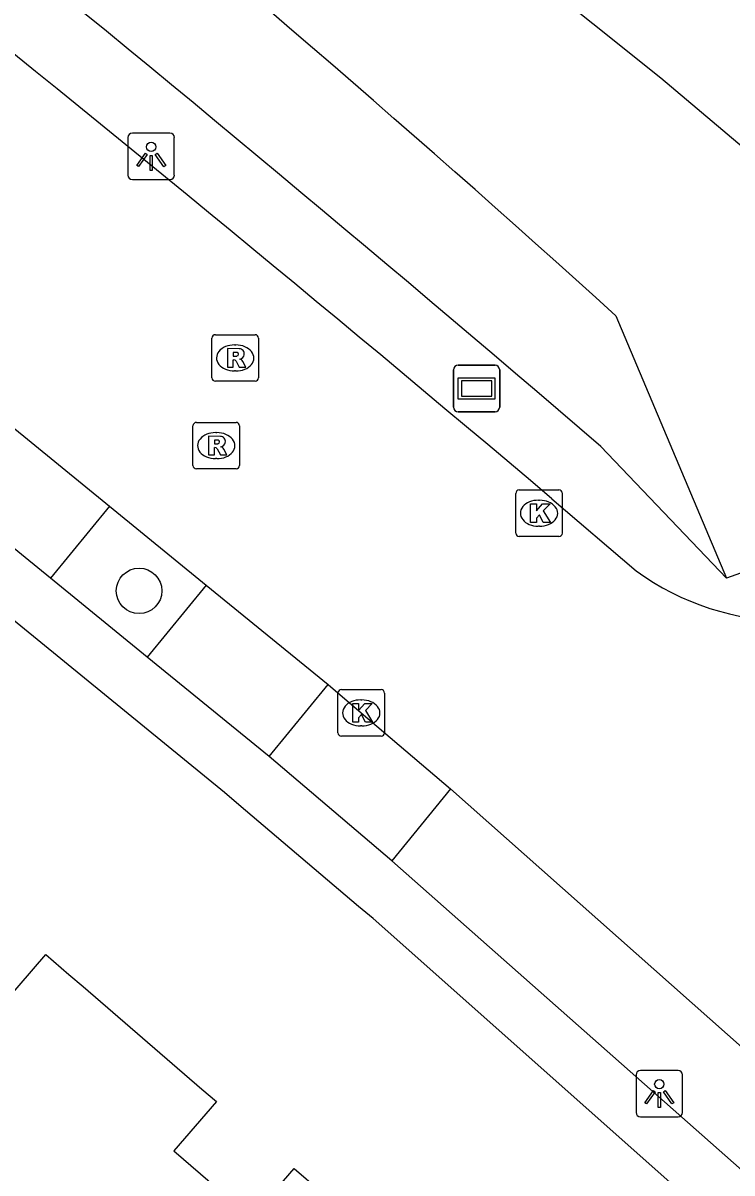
# Model space of a CAD drawing. Extents: x 160457 to 162082, y 388340 to 389736.
# Drawn here: x 160912.1 to 160927.33, y 389383.23 to 389407.94 of the extents above; entities that cross this region are included whole.
import ezdxf

# ---------------------------------------------------------------- set-up
doc = ezdxf.new("R2010")
doc.units = 0
for name, color, linetype in [('IMGEO_Boom', 7, 'Continuous'), ('IMGEO_Groenvoorziening', 7, 'Continuous'), ('IMGEO_Kolk', 7, 'Continuous'), ('IMGEO_Lichtpunt', 7, 'Continuous'), ('IMGEO_Pand', 7, 'Continuous'), ('IMGEO_Parkeervlak_open', 7, 'Continuous'), ('IMGEO_Rijbaan_lokaal_gesloten', 7, 'Continuous'), ('IMGEO_Rioolput', 7, 'Continuous'), ('IMGEO_Straatnaambord', 7, 'Continuous'), ('IMGEO_Voetpad_open', 7, 'Continuous'), ('IMGEO_Waterloop', 7, 'Continuous')]:
    doc.layers.add(name, color=color, linetype=linetype)

msp = doc.modelspace()

# ---------------------------------------------------------------- linework, layer by layer
at = {"layer": 'IMGEO_Boom'}
msp.add_circle((160914.59, 389395.736), 0.489, dxfattribs=at)
at = {"layer": 'IMGEO_Groenvoorziening'}
for points in [[(160924.831, 389401.65), (160927.211, 389396.01)], [(160927.211, 389396.01), (160924.508, 389398.84)], [(160929.809, 389396.941), (160927.211, 389396.01)]]:
    msp.add_lwpolyline(points, dxfattribs=at)
for centre, radius, start, end in [((160705.38, 389159.905), 326.495, 47.76755, 54.28031), ((160525.127, 388934.238), 612.667, 49.317028, 52.927026)]:
    msp.add_arc(centre, radius, start, end, dxfattribs=at)
at = {"layer": 'IMGEO_Kolk'}
for p, q in [((160922.755, 389397.905), (160923.607, 389397.905)), ((160922.68, 389396.979), (160922.68, 389397.831)), ((160923.168, 389397.685), (160923.193, 389397.685)), ((160923.681, 389397.831), (160923.681, 389396.979)), ((160923.191, 389397.125), (160923.166, 389397.125)), ((160923.607, 389396.905), (160922.755, 389396.905)), ((160918.862, 389392.688), (160918.862, 389393.54)), ((160918.937, 389393.614), (160919.789, 389393.614)), ((160919.863, 389393.54), (160919.863, 389392.688)), ((160919.35, 389393.394), (160919.375, 389393.394)), ((160919.373, 389392.834), (160919.348, 389392.834)), ((160919.789, 389392.614), (160918.937, 389392.614))]:
    msp.add_line(p, q, dxfattribs=at)
for points in [[(160922.755, 389397.905), (160923.607, 389397.905)], [(160922.68, 389396.979), (160922.68, 389397.831)], [(160923.001, 389397.605), (160923.124, 389397.605), (160923.124, 389397.454), (160923.254, 389397.605), (160923.418, 389397.605), (160923.272, 389397.454), (160923.425, 389397.205), (160923.273, 389397.205), (160923.188, 389397.369), (160923.124, 389397.302), (160923.124, 389397.205), (160923.001, 389397.205), (160923.001, 389397.605)], [(160923.681, 389397.831), (160923.681, 389396.979)], [(160923.607, 389396.905), (160922.755, 389396.905)], [(160918.862, 389392.688), (160918.862, 389393.54)], [(160918.937, 389393.614), (160919.789, 389393.614)], [(160919.863, 389393.54), (160919.863, 389392.688)], [(160919.183, 389393.314), (160919.306, 389393.314), (160919.306, 389393.163), (160919.436, 389393.314), (160919.6, 389393.314), (160919.454, 389393.163), (160919.607, 389392.914), (160919.455, 389392.914), (160919.37, 389393.078), (160919.306, 389393.011), (160919.306, 389392.914), (160919.183, 389392.914), (160919.183, 389393.314)], [(160919.789, 389392.614), (160918.937, 389392.614)]]:
    msp.add_lwpolyline(points, dxfattribs=at)
for centre, start, end in [((160922.757, 389397.829), 91.552, 178.448), ((160922.757, 389397.829), 91.552, 178.448), ((160923.605, 389397.829), 1.552, 88.448), ((160923.605, 389397.829), 1.552, 88.448), ((160922.757, 389396.981), 181.552, 268.448), ((160922.757, 389396.981), 181.552, 268.448), ((160923.605, 389396.981), 271.552, 358.448), ((160923.605, 389396.981), 271.552, 358.448), ((160918.939, 389393.538), 91.552, 178.448), ((160918.939, 389393.538), 91.552, 178.448), ((160919.787, 389393.538), 1.552, 88.448), ((160919.787, 389393.538), 1.552, 88.448), ((160918.939, 389392.69), 181.552, 268.448), ((160918.939, 389392.69), 181.552, 268.448), ((160919.787, 389392.69), 271.552, 358.448), ((160919.787, 389392.69), 271.552, 358.448)]:
    msp.add_arc(centre, 0.0765, start, end, dxfattribs=at)
for centre, major_axis, ratio, start_param, end_param in [((160923.167, 389397.405), (-0.387, 0.002), 0.722429, 4.712389, 7.853982), ((160923.192, 389397.405), (-0.39, 0.002), 0.717154, 1.570796, 4.712389), ((160919.349, 389393.114), (-0.387, 0.002), 0.722429, 4.712389, 7.853982), ((160919.374, 389393.114), (-0.39, 0.002), 0.717154, 1.570796, 4.712389)]:
    msp.add_ellipse(centre, major_axis=major_axis, ratio=ratio, start_param=start_param, end_param=end_param, dxfattribs=at)
at = {"layer": 'IMGEO_Lichtpunt'}
for p, q in [((160915.253, 389405.575), (160914.445, 389405.575)), ((160915.253, 389405.575), (160914.445, 389405.575)), ((160914.351, 389405.48), (160914.351, 389404.673)), ((160914.351, 389405.48), (160914.351, 389404.673)), ((160915.347, 389404.673), (160915.347, 389405.48)), ((160915.347, 389404.673), (160915.347, 389405.48)), ((160914.445, 389404.579), (160915.253, 389404.579)), ((160914.445, 389404.579), (160915.253, 389404.579)), ((160925.265, 389385.337), (160925.265, 389384.53)), ((160925.265, 389385.337), (160925.265, 389384.53)), ((160926.167, 389385.432), (160925.359, 389385.432)), ((160926.167, 389385.432), (160925.359, 389385.432)), ((160926.261, 389384.53), (160926.261, 389385.337)), ((160926.261, 389384.53), (160926.261, 389385.337)), ((160925.359, 389384.436), (160926.167, 389384.436)), ((160925.359, 389384.436), (160926.167, 389384.436))]:
    msp.add_line(p, q, dxfattribs=at)
for points in [[(160914.725, 389405.144), (160914.764, 389405.116), (160914.576, 389404.854), (160914.538, 389404.881), (160914.725, 389405.144)], [(160914.827, 389405.096), (160914.874, 389405.096), (160914.874, 389404.774), (160914.827, 389404.774), (160914.827, 389405.096)], [(160914.937, 389405.116), (160914.975, 389405.143), (160915.162, 389404.881), (160915.123, 389404.853), (160914.937, 389405.116)], [(160925.639, 389385.001), (160925.678, 389384.973), (160925.49, 389384.711), (160925.452, 389384.738), (160925.639, 389385.001)], [(160925.851, 389384.973), (160925.889, 389385), (160926.076, 389384.738), (160926.037, 389384.71), (160925.851, 389384.973)], [(160925.741, 389384.953), (160925.788, 389384.953), (160925.788, 389384.631), (160925.741, 389384.631), (160925.741, 389384.953)]]:
    msp.add_lwpolyline(points, dxfattribs=at)
for centre in [(160914.85, 389405.278), (160925.764, 389385.135)]:
    msp.add_circle(centre, 0.0994, dxfattribs=at)
for centre, start, end in [((160914.445, 389405.48), 90, 180), ((160914.445, 389405.48), 90, 180), ((160915.253, 389405.48), 0, 90), ((160915.253, 389405.48), 0, 90), ((160914.445, 389404.673), 180, 270), ((160914.445, 389404.673), 180, 270), ((160915.253, 389404.673), 270, 0), ((160915.253, 389404.673), 270, 360), ((160925.359, 389385.337), 90, 180), ((160925.359, 389385.337), 90, 180), ((160926.167, 389385.337), 0, 90), ((160926.167, 389385.337), 0, 90), ((160925.359, 389384.53), 180, 270), ((160925.359, 389384.53), 180, 270), ((160926.167, 389384.53), 270, 0), ((160926.167, 389384.53), 270, 360)]:
    msp.add_arc(centre, 0.0946, start, end, dxfattribs=at)
at = {"layer": 'IMGEO_Pand'}
msp.add_lwpolyline([(160901.19, 389374.69), (160909.324, 389384.136), (160912.586, 389387.924), (160913.083, 389387.495), (160913.388, 389387.232), (160915.94, 389385.031), (160916.252, 389384.762), (160915.337, 389383.701), (160917.004, 389382.264), (160917.919, 389383.324), (160921.312, 389380.397), (160917.461, 389375.925), (160917.718, 389375.704), (160915.4, 389373.012), (160915.927, 389372.558), (160912.666, 389368.769), (160910.707, 389366.495), (160901.19, 389374.69)], dxfattribs=at)
at = {"layer": 'IMGEO_Parkeervlak_open'}
msp.add_lwpolyline([(160913.953, 389397.56), (160912.686, 389396.007)], dxfattribs=at)
at = {"layer": 'IMGEO_Rijbaan_lokaal_gesloten'}
for points in [[(160904.952, 389404.907), (160905.102, 389404.783), (160913.953, 389397.56)], [(160923.454, 389397.718), (160925.271, 389396.166)], [(160913.953, 389397.56), (160916.034, 389395.861)], [(160916.034, 389395.861), (160918.649, 389393.727)], [(160918.649, 389393.727), (160919.362, 389393.113), (160921.28, 389391.481)], [(160921.28, 389391.481), (160931.221, 389382.666)]]:
    msp.add_lwpolyline(points, dxfattribs=at)
for centre, radius, start, end in [((160493.841, 388890.255), 664.896, 49.749043, 53.057672), ((160928.574, 389400.688), 5.6, 233.851, 270.2124)]:
    msp.add_arc(centre, radius, start, end, dxfattribs=at)
at = {"layer": 'IMGEO_Rioolput'}
for p, q in [((160916.153, 389400.316), (160916.153, 389401.168)), ((160916.228, 389401.242), (160917.08, 389401.242)), ((160917.154, 389401.168), (160917.154, 389400.316)), ((160916.641, 389401.022), (160916.666, 389401.022)), ((160916.664, 389400.462), (160916.639, 389400.462)), ((160917.08, 389400.242), (160916.228, 389400.242)), ((160915.822, 389399.358), (160916.674, 389399.358)), ((160915.747, 389398.432), (160915.747, 389399.284)), ((160916.235, 389399.138), (160916.26, 389399.138)), ((160916.748, 389399.284), (160916.748, 389398.432)), ((160916.674, 389398.358), (160915.822, 389398.358)), ((160916.258, 389398.578), (160916.233, 389398.578))]:
    msp.add_line(p, q, dxfattribs=at)
for points in [[(160916.153, 389400.316), (160916.153, 389401.168)], [(160916.228, 389401.242), (160917.08, 389401.242)], [(160917.154, 389401.168), (160917.154, 389400.316)], [(160916.742, 389400.94), (160916.49, 389400.942), (160916.49, 389400.542)], [(160916.668, 389400.861), (160916.614, 389400.861), (160916.614, 389400.78)], [(160916.49, 389400.542), (160916.614, 389400.542), (160916.614, 389400.704), (160916.625, 389400.704)], [(160916.614, 389400.78), (160916.666, 389400.78)], [(160916.672, 389400.675), (160916.743, 389400.542), (160916.883, 389400.542), (160916.818, 389400.668)], [(160917.08, 389400.242), (160916.228, 389400.242)], [(160915.822, 389399.358), (160916.674, 389399.358)], [(160915.747, 389398.432), (160915.747, 389399.284)], [(160916.748, 389399.284), (160916.748, 389398.432)], [(160916.336, 389399.056), (160916.084, 389399.058), (160916.084, 389398.658)], [(160916.262, 389398.977), (160916.208, 389398.977), (160916.208, 389398.896)], [(160916.208, 389398.896), (160916.26, 389398.896)], [(160916.084, 389398.658), (160916.208, 389398.658), (160916.208, 389398.82), (160916.219, 389398.82)], [(160916.266, 389398.791), (160916.337, 389398.658), (160916.477, 389398.658), (160916.412, 389398.784)], [(160916.674, 389398.358), (160915.822, 389398.358)]]:
    msp.add_lwpolyline(points, dxfattribs=at)
for centre, radius, start, end in [((160916.23, 389401.166), 0.0765, 91.552, 178.448), ((160916.23, 389401.166), 0.0765, 91.552, 178.448), ((160917.078, 389401.166), 0.0765, 1.552, 88.448), ((160917.078, 389401.166), 0.0765, 1.552, 88.448), ((160916.674, 389400.765), 0.0964, 77.0061, 93.1865), ((160916.688, 389400.822), 0.0378, 276.6634, 79.6772), ((160916.741, 389400.83), 0.109, 350.3612, 89.416), ((160916.739, 389400.83), 0.112, 277.5842, 350.9817), ((160916.624, 389400.651), 0.0533, 26.0293, 88.6989), ((160916.65, 389400.969), 0.19, 274.7715, 282.9687), ((160916.723, 389400.615), 0.108, 29.5134, 73.7905), ((160916.23, 389400.318), 0.0765, 181.552, 268.448), ((160916.23, 389400.318), 0.0765, 181.552, 268.448), ((160917.078, 389400.318), 0.0765, 271.552, 358.448), ((160917.078, 389400.318), 0.0765, 271.552, 358.448), ((160915.824, 389399.282), 0.0765, 91.552, 178.448), ((160915.824, 389399.282), 0.0765, 91.552, 178.448), ((160916.672, 389399.282), 0.0765, 1.552, 88.448), ((160916.672, 389399.282), 0.0765, 1.552, 88.448), ((160916.244, 389399.085), 0.19, 274.7715, 282.9687), ((160916.268, 389398.881), 0.0964, 77.0061, 93.1865), ((160916.282, 389398.938), 0.0378, 276.6634, 79.6772), ((160916.335, 389398.946), 0.109, 350.3612, 89.416), ((160916.333, 389398.946), 0.112, 277.5842, 350.9817), ((160916.317, 389398.731), 0.108, 29.5134, 73.7905), ((160916.218, 389398.767), 0.0533, 26.0293, 88.6989), ((160915.824, 389398.434), 0.0765, 181.552, 268.448), ((160915.824, 389398.434), 0.0765, 181.552, 268.448), ((160916.672, 389398.434), 0.0765, 271.552, 358.448), ((160916.672, 389398.434), 0.0765, 271.552, 358.448)]:
    msp.add_arc(centre, radius, start, end, dxfattribs=at)
for centre, major_axis, ratio, start_param, end_param in [((160916.64, 389400.742), (-0.387, 0.002), 0.722429, 4.712389, 7.853982), ((160916.665, 389400.742), (-0.39, 0.002), 0.717154, 1.570796, 4.712389), ((160916.234, 389398.858), (-0.387, 0.002), 0.722429, 4.712389, 7.853982), ((160916.259, 389398.858), (-0.39, 0.002), 0.717154, 1.570796, 4.712389)]:
    msp.add_ellipse(centre, major_axis=major_axis, ratio=ratio, start_param=start_param, end_param=end_param, dxfattribs=at)
at = {"layer": 'IMGEO_Straatnaambord'}
for p, q in [((160921.446, 389400.586), (160922.236, 389400.586)), ((160922.236, 389400.586), (160921.446, 389400.586)), ((160921.346, 389399.686), (160921.346, 389400.486)), ((160921.346, 389400.486), (160921.346, 389399.686)), ((160922.336, 389400.486), (160922.336, 389399.686)), ((160922.336, 389399.686), (160922.336, 389400.486)), ((160922.236, 389399.586), (160921.446, 389399.586)), ((160921.446, 389399.586), (160922.236, 389399.586))]:
    msp.add_line(p, q, dxfattribs=at)
for points in [[(160921.447, 389400.318), (160922.235, 389400.318), (160922.235, 389399.854), (160921.447, 389399.854), (160921.447, 389400.318)], [(160921.512, 389400.253), (160921.512, 389399.919), (160922.17, 389399.919), (160922.17, 389400.253), (160921.512, 389400.253)]]:
    msp.add_lwpolyline(points, dxfattribs=at)
for centre, start, end in [((160921.446, 389400.486), 90, 180), ((160921.446, 389400.486), 90, 180), ((160922.236, 389400.486), 0, 90), ((160922.236, 389400.486), 360, 90), ((160921.446, 389399.686), 180, 270), ((160921.446, 389399.686), 180, 270), ((160922.236, 389399.686), 270, 0), ((160922.236, 389399.686), 270, 0)]:
    msp.add_arc(centre, 0.1, start, end, dxfattribs=at)
at = {"layer": 'IMGEO_Voetpad_open'}
for points in [[(160969.702, 389340.704), (160959.946, 389350.862), (160956.46, 389354.428), (160954.588, 389356.272), (160945.889, 389364.839), (160942.5, 389368.028), (160934.163, 389375.661), (160931.567, 389378.005), (160929.083, 389380.277), (160919.616, 389388.693), (160919.306, 389388.956), (160916.732, 389391.139), (160916.422, 389391.402), (160902.939, 389402.414), (160900.122, 389404.641)], [(160912.686, 389396.007), (160903.692, 389403.348)], [(160914.767, 389394.309), (160912.686, 389396.007)], [(160916.034, 389395.861), (160914.767, 389394.309)], [(160917.382, 389392.174), (160914.767, 389394.309)], [(160917.382, 389392.174), (160918.649, 389393.727)], [(160920.022, 389389.932), (160917.382, 389392.174)], [(160921.28, 389391.481), (160920.022, 389389.932)], [(160929.889, 389381.207), (160920.022, 389389.932)]]:
    msp.add_lwpolyline(points, dxfattribs=at)
at = {"layer": 'IMGEO_Waterloop'}
msp.add_lwpolyline([(160890.686, 389433.888), (160915.502, 389415), (160925.796, 389406.76), (160933.197, 389400.514)], dxfattribs=at)

doc.saveas('drawing.dxf')
